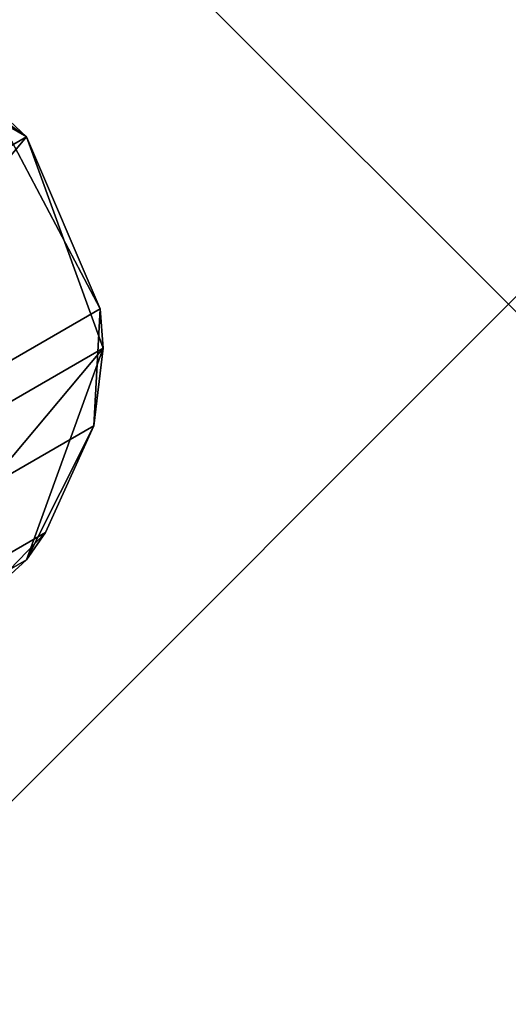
# Model space of a CAD drawing. Header units: inches. Extents: x 0 to 54.6, y -45.5 to 0.
# Tile 341 of 346: x 54.4853 to 54.5596, y -31.6064 to -31.4567. Entities that reach past the tile are written whole.
import ezdxf

# ---------------------------------------------------------------- set-up
doc = ezdxf.new("R2010")
doc.units = ezdxf.units.IN
doc.header["$LTSCALE"] = 0.03937
doc.header["$MEASUREMENT"] = 0
doc.header["$PDMODE"] = 35
doc.header["$PDSIZE"] = 1
doc.layers.add('A-FURN-3-NODE', color=7, linetype='Continuous')
doc.layers.add('A-FURN-3-ST-SEAM', color=250, linetype='Continuous')

msp = doc.modelspace()

# ---------------------------------------------------------------- linework, layer by layer
at = {"layer": 'A-FURN-3-NODE'}
msp.add_point((54.5596, -31.5), dxfattribs=at)

# ---------------------------------------------------------------- meshes
at = {"layer": 'A-FURN-3-ST-SEAM'}
mesh = msp.add_polyface(dxfattribs=at)
corners = [(54.423, -31.4634, 32.5), (54.423, -31.4634, 5.25), (54.40968, -31.47507, 32.5), (54.40101, -31.4896, 5.25), (54.40101, -31.5238, 5.25), (54.423, -31.55, 5.25), (54.41149, -31.54049, 32.5), (54.42591, -31.55082, 32.5), (54.40226, -31.56447, 32.63731), (54.38831, -31.55386, 32.63451), (54.45011, -31.56291, 32.6548), (54.43515, -31.56971, 32.64803), (54.46065, -31.55499, 32.5), (54.47678, -31.54751, 32.5), (54.45668, -31.55594, 5.25), (54.4863, -31.53884, 5.25), (54.48923, -31.53472, 32.5), (54.46143, -31.55077, 32.66137), (54.38287, -31.59613, 32.79758), (54.37475, -31.60642, 32.78546), (54.43721, -31.47685, 32.668), (54.45161, -31.48672, 32.67112), (54.48109, -31.4697, 32.5), (54.46615, -31.46014, 32.5), (54.4863, -31.47456, 5.25), (54.4975, -31.50072, 32.5), (54.498, -31.5067, 5.25), (54.49657, -31.51847, 32.5), (54.45668, -31.45746, 5.25), (54.44865, -31.45675, 32.5), (54.42059, -31.47294, 32.66285), (54.39663, -31.47862, 32.65307), (54.4681, -31.51769, 32.67062), (54.36831, -31.53482, 32.81555), (54.38504, -31.56565, 32.81463), (54.46781, -31.53507, 32.66692), (54.38655, -31.58198, 32.8078)]
mesh.append_faces([[corners[k] for k in face] for face in [(0, 1, 2), (2, 1, 3), (4, 5, 6), (6, 5, 7), (6, 7, 8, 9), (10, 11, 12, 13), (13, 12, 14), (14, 12, 7), (14, 7, 5), (14, 15, 13), (13, 15, 16), (13, 16, 17, 10), (10, 17, 18, 19), (20, 21, 22, 23), (23, 22, 24), (24, 22, 25), (24, 25, 26), (26, 25, 27), (26, 27, 15), (15, 27, 16), (24, 28, 23), (23, 28, 29), (23, 29, 30, 20), (31, 30, 0), (0, 30, 29), (0, 29, 1), (1, 29, 28), (2, 31, 0), (25, 22, 21, 32), (32, 21, 33, 34), (17, 16, 27, 35), (35, 27, 25, 32), (8, 7, 12, 11), (35, 32, 34, 36), (17, 35, 36, 18)]])
mesh.append_faces([[corners[k] for k in face] for face in [(14, 26, 15)]], dxfattribs={"vtx0": -1})
mesh.append_faces([[corners[k] for k in face] for face in [(3, 28, 4), (4, 24, 5), (5, 26, 14)]], dxfattribs={"vtx0": -1, "vtx1": -1})
mesh.append_faces([[corners[k] for k in face] for face in [(4, 28, 24), (5, 24, 26)]], dxfattribs={"vtx0": -1, "vtx2": -1})
mesh.append_faces([[corners[k] for k in face] for face in [(1, 28, 3)]], dxfattribs={"vtx1": -1})

doc.saveas('drawing.dxf')
